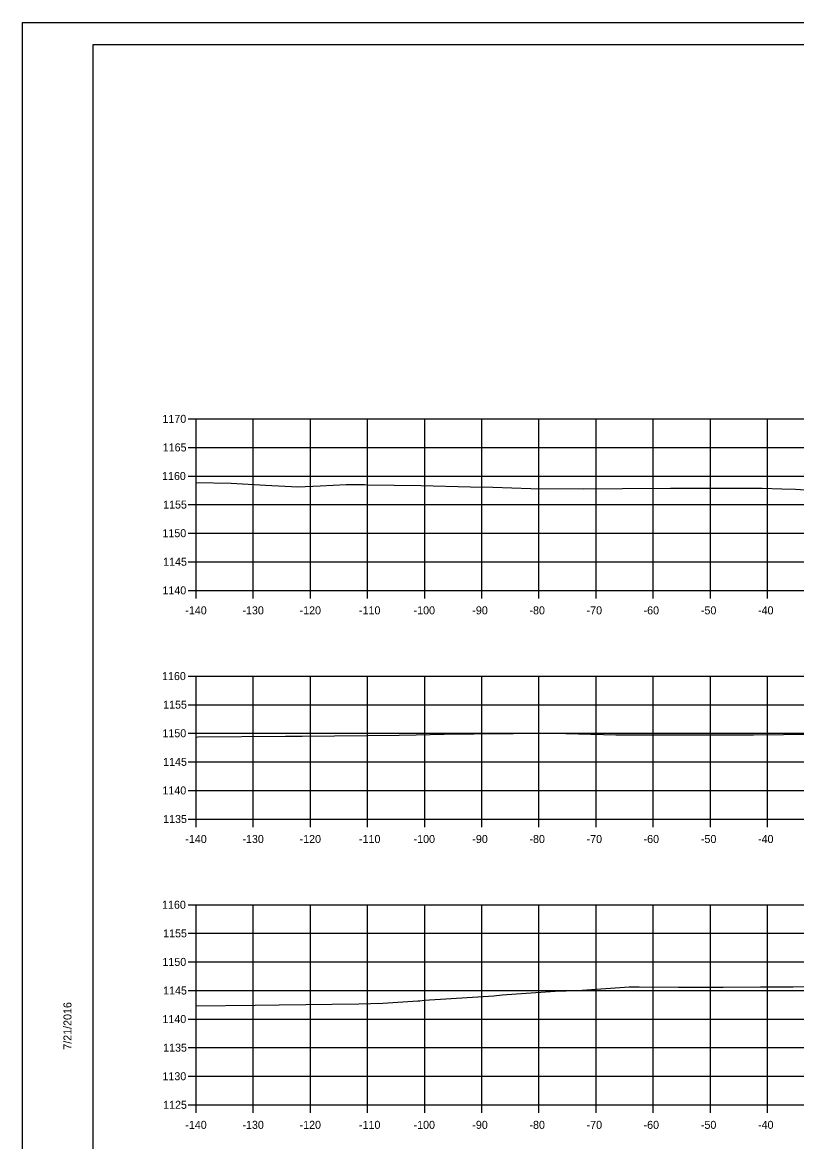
# Model space of a CAD drawing. Extents: x 1368971 to 1374497, y 378717 to 381839.
# Drawn here: x 1371092.2 to 1371227.7, y 381430.3 to 381626.1 of the extents above; entities that cross this region are included whole.
import ezdxf

# ---------------------------------------------------------------- set-up
doc = ezdxf.new("R2010")
doc.units = 0
for name, color, linetype in [('R_Axis', 7, 'Continuous'), ('R_Axis Annot', 7, 'Continuous'), ('R_Exist Surface', 7, 'Continuous'), ('R_Grid', 7, 'Continuous'), ('R_No Plot', 7, 'Continuous')]:
    doc.layers.add(name, color=color, linetype=linetype)

msp = doc.modelspace()

# ---------------------------------------------------------------- linework, layer by layer
at = {"layer": 'R_Axis'}
for p, q in [((1371121.24, 381556.75), (1371122.64, 381556.75)), ((1371122.64, 381526.75), (1371122.64, 381556.75)), ((1371121.24, 381551.75), (1371122.64, 381551.75)), ((1371121.24, 381546.75), (1371122.64, 381546.75)), ((1371121.24, 381541.75), (1371122.64, 381541.75)), ((1371121.24, 381536.75), (1371122.64, 381536.75)), ((1371121.24, 381531.75), (1371122.64, 381531.75)), ((1371121.24, 381526.75), (1371122.64, 381526.75)), ((1371122.64, 381526.75), (1371402.64, 381526.75)), ((1371122.64, 381525.35), (1371122.64, 381526.75)), ((1371132.64, 381525.35), (1371132.64, 381526.75)), ((1371142.64, 381525.35), (1371142.64, 381526.75)), ((1371152.64, 381525.35), (1371152.64, 381526.75)), ((1371162.64, 381525.35), (1371162.64, 381526.75)), ((1371172.64, 381525.35), (1371172.64, 381526.75)), ((1371182.64, 381525.35), (1371182.64, 381526.75)), ((1371192.64, 381525.35), (1371192.64, 381526.75)), ((1371202.64, 381525.35), (1371202.64, 381526.75)), ((1371212.64, 381525.35), (1371212.64, 381526.75)), ((1371222.64, 381525.35), (1371222.64, 381526.75)), ((1371121.24, 381511.75), (1371122.64, 381511.75)), ((1371122.64, 381486.75), (1371122.64, 381511.75)), ((1371121.24, 381506.75), (1371122.64, 381506.75)), ((1371121.24, 381501.75), (1371122.64, 381501.75)), ((1371121.24, 381496.75), (1371122.64, 381496.75)), ((1371121.24, 381491.75), (1371122.64, 381491.75)), ((1371121.24, 381486.75), (1371122.64, 381486.75)), ((1371122.64, 381486.75), (1371402.64, 381486.75)), ((1371122.64, 381485.35), (1371122.64, 381486.75)), ((1371132.64, 381485.35), (1371132.64, 381486.75)), ((1371142.64, 381485.35), (1371142.64, 381486.75)), ((1371152.64, 381485.35), (1371152.64, 381486.75)), ((1371162.64, 381485.35), (1371162.64, 381486.75)), ((1371172.64, 381485.35), (1371172.64, 381486.75)), ((1371182.64, 381485.35), (1371182.64, 381486.75)), ((1371192.64, 381485.35), (1371192.64, 381486.75)), ((1371202.64, 381485.35), (1371202.64, 381486.75)), ((1371212.64, 381485.35), (1371212.64, 381486.75)), ((1371222.64, 381485.35), (1371222.64, 381486.75)), ((1371121.24, 381471.75), (1371122.64, 381471.75)), ((1371122.64, 381436.75), (1371122.64, 381471.75)), ((1371121.24, 381466.75), (1371122.64, 381466.75)), ((1371121.24, 381461.75), (1371122.64, 381461.75)), ((1371121.24, 381456.75), (1371122.64, 381456.75)), ((1371121.24, 381451.75), (1371122.64, 381451.75)), ((1371121.24, 381446.75), (1371122.64, 381446.75)), ((1371121.24, 381441.75), (1371122.64, 381441.75)), ((1371121.24, 381436.75), (1371122.64, 381436.75)), ((1371122.64, 381436.75), (1371402.64, 381436.75)), ((1371122.64, 381435.35), (1371122.64, 381436.75)), ((1371132.64, 381435.35), (1371132.64, 381436.75)), ((1371142.64, 381435.35), (1371142.64, 381436.75)), ((1371152.64, 381435.35), (1371152.64, 381436.75)), ((1371162.64, 381435.35), (1371162.64, 381436.75)), ((1371172.64, 381435.35), (1371172.64, 381436.75)), ((1371182.64, 381435.35), (1371182.64, 381436.75)), ((1371192.64, 381435.35), (1371192.64, 381436.75)), ((1371202.64, 381435.35), (1371202.64, 381436.75)), ((1371212.64, 381435.35), (1371212.64, 381436.75)), ((1371222.64, 381435.35), (1371222.64, 381436.75))]:
    msp.add_line(p, q, dxfattribs=at)
at = {"layer": 'R_Exist Surface'}
for points in [[(1371122.64, 381545.61), (1371128.79, 381545.49), (1371134.77, 381545.17), (1371140.44, 381544.86), (1371144.37, 381545.06), (1371148.91, 381545.24), (1371152.1, 381545.24), (1371152.63, 381545.21), (1371161.95, 381545.09), (1371170.64, 381544.85), (1371174.56, 381544.78), (1371181.19, 381544.57), (1371190.35, 381544.51), (1371197.28, 381544.54), (1371205.64, 381544.6), (1371209.65, 381544.62), (1371221.7, 381544.64), (1371225.13, 381544.53), (1371227.52, 381544.42), (1371241.88, 381543.49)], [(1371122.64, 381501.09), (1371122.96, 381501.1), (1371138.26, 381501.24), (1371141.2, 381501.25), (1371158.17, 381501.43), (1371161.18, 381501.49), (1371168.51, 381501.64), (1371171.23, 381501.66), (1371185.16, 381501.75), (1371196.12, 381501.5), (1371198.45, 381501.46), (1371214.67, 381501.46), (1371216.66, 381501.47), (1371220.17, 381501.47), (1371235.95, 381501.66)], [(1371122.64, 381454.04), (1371132.99, 381454.16), (1371137.15, 381454.25), (1371151.13, 381454.42), (1371155.31, 381454.51), (1371161.44, 381454.93), (1371161.79, 381454.96), (1371162.57, 381455.03), (1371167.29, 381455.35), (1371174.76, 381455.84), (1371176.23, 381455.98), (1371185.45, 381456.63), (1371189.4, 381456.77), (1371198.41, 381457.41), (1371200.16, 381457.37), (1371207.09, 381457.33), (1371214.9, 381457.32), (1371221.44, 381457.37), (1371227.14, 381457.41), (1371235.9, 381457.48)]]:
    msp.add_lwpolyline(points, dxfattribs=at)
at = {"layer": 'R_Grid'}
for p, q in [((1371122.64, 381556.75), (1371402.64, 381556.75)), ((1371122.64, 381526.75), (1371122.64, 381556.75)), ((1371132.64, 381526.75), (1371132.64, 381556.75)), ((1371142.64, 381526.75), (1371142.64, 381556.75)), ((1371152.64, 381526.75), (1371152.64, 381556.75)), ((1371162.64, 381526.75), (1371162.64, 381556.75)), ((1371172.64, 381526.75), (1371172.64, 381556.75)), ((1371182.64, 381526.75), (1371182.64, 381556.75)), ((1371192.64, 381526.75), (1371192.64, 381556.75)), ((1371202.64, 381526.75), (1371202.64, 381556.75)), ((1371212.64, 381526.75), (1371212.64, 381556.75)), ((1371222.64, 381526.75), (1371222.64, 381556.75)), ((1371122.64, 381551.75), (1371402.64, 381551.75)), ((1371122.64, 381546.75), (1371402.64, 381546.75)), ((1371122.64, 381541.75), (1371402.64, 381541.75)), ((1371122.64, 381536.75), (1371402.64, 381536.75)), ((1371122.64, 381531.75), (1371402.64, 381531.75)), ((1371122.64, 381526.75), (1371402.64, 381526.75)), ((1371122.64, 381511.75), (1371402.64, 381511.75)), ((1371122.64, 381486.75), (1371122.64, 381511.75)), ((1371132.64, 381486.75), (1371132.64, 381511.75)), ((1371142.64, 381486.75), (1371142.64, 381511.75)), ((1371152.64, 381486.75), (1371152.64, 381511.75)), ((1371162.64, 381486.75), (1371162.64, 381511.75)), ((1371172.64, 381486.75), (1371172.64, 381511.75)), ((1371182.64, 381486.75), (1371182.64, 381511.75)), ((1371192.64, 381486.75), (1371192.64, 381511.75)), ((1371202.64, 381486.75), (1371202.64, 381511.75)), ((1371212.64, 381486.75), (1371212.64, 381511.75)), ((1371222.64, 381486.75), (1371222.64, 381511.75)), ((1371122.64, 381506.75), (1371402.64, 381506.75)), ((1371122.64, 381501.75), (1371402.64, 381501.75)), ((1371122.64, 381496.75), (1371402.64, 381496.75)), ((1371122.64, 381491.75), (1371402.64, 381491.75)), ((1371122.64, 381486.75), (1371402.64, 381486.75)), ((1371122.64, 381471.75), (1371402.64, 381471.75)), ((1371122.64, 381436.75), (1371122.64, 381471.75)), ((1371132.64, 381436.75), (1371132.64, 381471.75)), ((1371142.64, 381436.75), (1371142.64, 381471.75)), ((1371152.64, 381436.75), (1371152.64, 381471.75)), ((1371162.64, 381436.75), (1371162.64, 381471.75)), ((1371172.64, 381436.75), (1371172.64, 381471.75)), ((1371182.64, 381436.75), (1371182.64, 381471.75)), ((1371192.64, 381436.75), (1371192.64, 381471.75)), ((1371202.64, 381436.75), (1371202.64, 381471.75)), ((1371212.64, 381436.75), (1371212.64, 381471.75)), ((1371222.64, 381436.75), (1371222.64, 381471.75)), ((1371122.64, 381466.75), (1371402.64, 381466.75)), ((1371122.64, 381461.75), (1371402.64, 381461.75)), ((1371122.64, 381456.75), (1371402.64, 381456.75)), ((1371122.64, 381451.75), (1371402.64, 381451.75)), ((1371122.64, 381446.75), (1371402.64, 381446.75)), ((1371122.64, 381441.75), (1371402.64, 381441.75)), ((1371122.64, 381436.75), (1371402.64, 381436.75))]:
    msp.add_line(p, q, dxfattribs=at)
at = {"layer": 'R_No Plot'}
for p, q in [((1371092.24, 381626.1), (1371425.58, 381626.1)), ((1371104.64, 381622.21), (1371420.82, 381622.21)), ((1371104.64, 381416.75), (1371104.64, 381622.21))]:
    msp.add_line(p, q, dxfattribs=at)
for points in [[(1371092.24, 381626.1), (1371425.58, 381626.1), (1371425.58, 381412.77), (1371092.24, 381412.77)], [(1371338.56, 381622.21), (1371338.56, 381612.33), (1371374.3, 381612.33), (1371374.3, 381609.41), (1371397.49, 381609.41), (1371397.49, 381586.19), (1371420.82, 381586.19), (1371420.82, 381416.75), (1371104.64, 381416.75), (1371104.64, 381622.21)]]:
    msp.add_lwpolyline(points, close=True, dxfattribs=at)

# ---------------------------------------------------------------- texts
at = {"layer": 'R_Axis'}
for p in [(1371122.64, 381526.75), (1371122.64, 381486.75), (1371122.64, 381436.75)]:
    msp.add_text('-', height=0.0001, dxfattribs=at).set_placement(p)
at = {"layer": 'R_Axis Annot'}
for s, p in [('1170', (1371116.75, 381556.05)), ('1165', (1371116.8, 381551.05)), ('1160', (1371116.68, 381546.05)), ('1155', (1371116.87, 381541.05)), ('1150', (1371116.75, 381536.05)), ('1145', (1371116.87, 381531.05)), ('1140', (1371116.75, 381526.05)), ('-140', (1371120.75, 381522.55)), ('-130', (1371130.75, 381522.55)), ('-120', (1371140.75, 381522.55)), ('-110', (1371151.15, 381522.55)), ('-100', (1371160.7, 381522.55)), ('-90', (1371170.98, 381522.55)), ('-80', (1371180.98, 381522.55)), ('-70', (1371190.98, 381522.55)), ('-60', (1371200.95, 381522.55)), ('-50', (1371210.98, 381522.55)), ('-40', (1371220.98, 381522.55)), ('1160', (1371116.68, 381511.05)), ('1155', (1371116.87, 381506.05)), ('1150', (1371116.75, 381501.05)), ('1145', (1371116.87, 381496.05)), ('1140', (1371116.75, 381491.05)), ('1135', (1371116.87, 381486.05)), ('-140', (1371120.75, 381482.55)), ('-130', (1371130.75, 381482.55)), ('-120', (1371140.75, 381482.55)), ('-110', (1371151.15, 381482.55)), ('-100', (1371160.7, 381482.55)), ('-90', (1371170.98, 381482.55)), ('-80', (1371180.98, 381482.55)), ('-70', (1371190.98, 381482.55)), ('-60', (1371200.95, 381482.55)), ('-50', (1371210.98, 381482.55)), ('-40', (1371220.98, 381482.55)), ('1160', (1371116.68, 381471.05)), ('1155', (1371116.87, 381466.05)), ('1150', (1371116.75, 381461.05)), ('1145', (1371116.87, 381456.05)), ('1140', (1371116.75, 381451.05)), ('1135', (1371116.87, 381446.05)), ('1130', (1371116.75, 381441.05)), ('1125', (1371116.87, 381436.05)), ('-140', (1371120.75, 381432.55)), ('-130', (1371130.75, 381432.55)), ('-120', (1371140.75, 381432.55)), ('-110', (1371151.15, 381432.55)), ('-100', (1371160.7, 381432.55)), ('-90', (1371170.98, 381432.55)), ('-80', (1371180.98, 381432.55)), ('-70', (1371190.98, 381432.55)), ('-60', (1371200.95, 381432.55)), ('-50', (1371210.98, 381432.55)), ('-40', (1371220.98, 381432.55))]:
    msp.add_text(s, height=1.4, dxfattribs=at).set_placement(p)
at = {"layer": 'R_No Plot'}
msp.add_text('7/21/2016', height=1.4, rotation=90, dxfattribs=at).set_placement((1371100.83, 381446.39))

doc.saveas('drawing.dxf')
